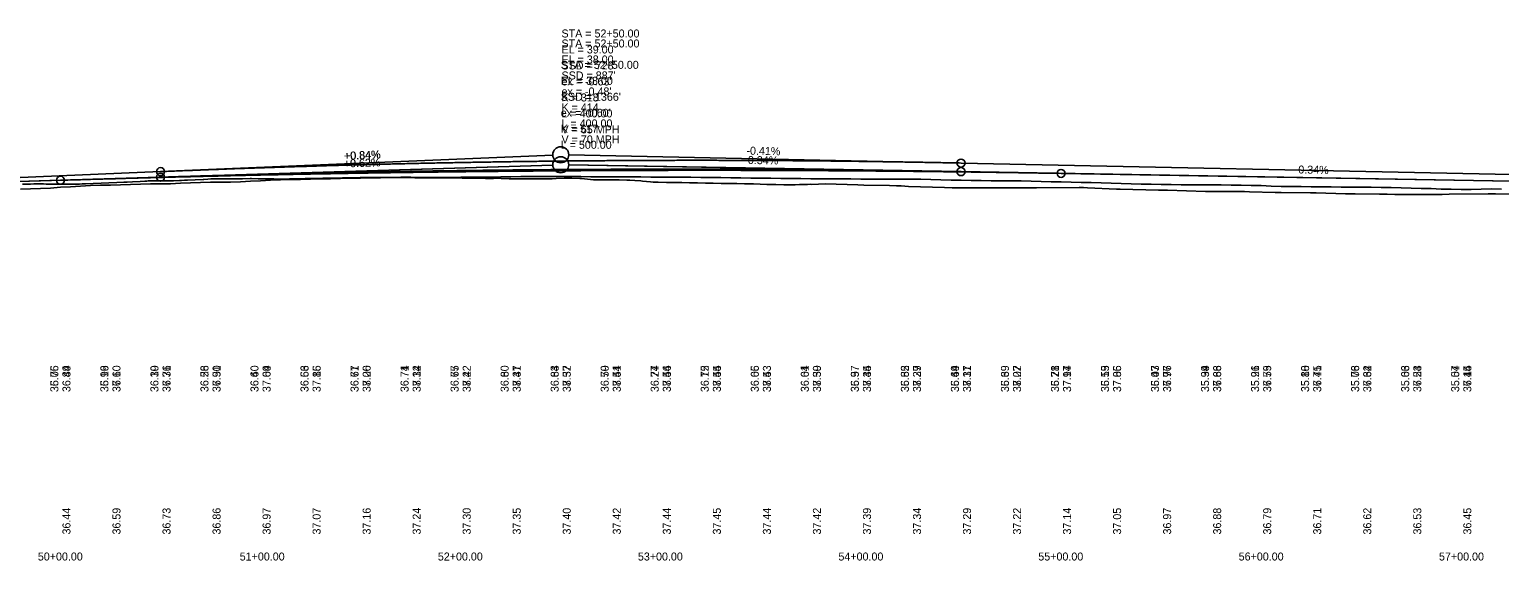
# Model space of a CAD drawing. Extents: x 3880794 to 3915434, y 287517 to 300173.
# Drawn here: x 3885523 to 3886257, y 296520 to 296785 of the extents above; entities that cross this region are included whole.
import ezdxf

# ---------------------------------------------------------------- set-up
doc = ezdxf.new("R2010")
doc.units = 0
for name, color, linetype in [('Level 1', 7, 'Continuous'), ('Level 2', 7, 'Continuous'), ('Level 30', 7, 'Continuous'), ('Level 31', 7, 'Continuous'), ('Level 32', 7, 'Continuous')]:
    doc.layers.add(name, color=color, linetype=linetype)

msp = doc.modelspace()

# ---------------------------------------------------------------- linework, layer by layer
at = {"layer": 'Level 1'}
for p, q in [((3885538.3, 296709.98), (3885784.3, 296717.63)), ((3885588.3, 296711.53), (3885784.3, 296717.63)), ((3885988.3, 296714.31), (3885792.3, 296717.69)), ((3886038.3, 296713.45), (3885792.3, 296717.69)), ((3885438.3, 296706.87), (3885588.3, 296711.53)), ((3885988.3, 296714.31), (3886263.3, 296709.57)), ((3886038.3, 296713.45), (3886313.3, 296708.71)), ((3885488.3, 296708.42), (3885538.3, 296709.98))]:
    msp.add_line(p, q, dxfattribs=at)
for points in [[(3885519.38, 296708), (3885523.31, 296708.12), (3885524.93, 296708.16), (3885527.23, 296708.16), (3885529.1, 296708.16), (3885529.84, 296708.2), (3885531.15, 296708.11), (3885531.76, 296708.07), (3885532.57, 296708.04), (3885533.46, 296708.05), (3885535.07, 296708.05), (3885538.99, 296708.05), (3885542.91, 296708.05), (3885546.83, 296708.06), (3885547.77, 296708.13), (3885549.22, 296708.14), (3885550.76, 296708.2), (3885554.68, 296708.36), (3885558.6, 296708.52), (3885562.52, 296708.68), (3885566.44, 296708.84), (3885570.02, 296708.99), (3885570.36, 296708.99), (3885571.57, 296708.99), (3885574.29, 296709.16), (3885578.21, 296709.42), (3885580.53, 296709.57), (3885581.42, 296709.61), (3885582.16, 296709.71), (3885586.05, 296709.7), (3885589.97, 296709.68), (3885594.36, 296709.7), (3885594.77, 296709.74), (3885597.81, 296709.86), (3885598.17, 296709.88), (3885598.82, 296709.92), (3885600.24, 296709.98), (3885601.73, 296710.04), (3885605.66, 296710.21), (3885609.58, 296710.38), (3885609.97, 296710.4), (3885611.96, 296710.53), (3885613.5, 296710.66), (3885614.02, 296710.71), (3885617.42, 296710.71), (3885621.34, 296710.71), (3885625.26, 296710.7), (3885628.84, 296710.7), (3885629.19, 296710.71), (3885633.11, 296710.83), (3885633.75, 296710.85), (3885637.03, 296710.8), (3885640.95, 296710.73), (3885644.87, 296710.66), (3885648.15, 296710.61), (3885648.79, 296710.62), (3885652.71, 296710.72), (3885653.74, 296710.74), (3885656.64, 296710.79), (3885660.56, 296710.85), (3885664.48, 296710.9), (3885668.4, 296710.96), (3885669.43, 296710.97), (3885672.32, 296711.03), (3885675.8, 296711.09), (3885676.24, 296711.1), (3885679.24, 296711.21), (3885680.17, 296711.22), (3885684.09, 296711.26), (3885688.01, 296711.31), (3885691.93, 296711.35), (3885695.04, 296711.38), (3885695.85, 296711.39), (3885698.37, 296711.42), (3885699.77, 296711.41), (3885701.88, 296711.39), (3885703.69, 296711.4), (3885706.56, 296711.43), (3885707.62, 296711.41), (3885709.66, 296711.37)], [(3885709.66, 296711.37), (3885711.54, 296711.33), (3885715.46, 296711.26), (3885719.38, 296711.18), (3885719.96, 296711.17), (3885723.3, 296711.16), (3885726.69, 296711.19), (3885727.22, 296711.19), (3885731.3, 296711.17), (3885735.07, 296711.15), (3885738.99, 296711.12), (3885741.52, 296711.11), (3885742.91, 296711.08), (3885745.88, 296711.04), (3885746.83, 296711.02), (3885750.75, 296710.92), (3885751.23, 296710.91), (3885754.67, 296710.96), (3885757.18, 296710.99), (3885758.6, 296710.94), (3885762.52, 296710.79), (3885763.14, 296710.77), (3885766.44, 296710.72), (3885770.36, 296710.66), (3885771.02, 296710.66), (3885774.28, 296710.66), (3885778.2, 296710.69), (3885782.15, 296710.72), (3885784.05, 296710.8), (3885786.04, 296710.88), (3885789.97, 296711.04), (3885791.21, 296711.06), (3885793.89, 296710.99), (3885797.81, 296710.88), (3885798.6, 296710.86), (3885801.73, 296710.57), (3885804.73, 296710.29), (3885805.65, 296710.27), (3885809.57, 296710.21), (3885809.94, 296710.2), (3885813.5, 296710.25), (3885816.93, 296710.29), (3885817.42, 296710.27), (3885821.34, 296710.12), (3885822.8, 296710.06), (3885825.26, 296709.88), (3885828.25, 296709.67), (3885829.18, 296709.58), (3885833.1, 296709.23), (3885834.46, 296709.11), (3885837.02, 296709.02), (3885841.08, 296708.88), (3885844.87, 296708.87), (3885846.58, 296708.86), (3885848.79, 296708.81), (3885852.71, 296708.73), (3885854.23, 296708.7), (3885856.63, 296708.64), (3885860.55, 296708.56), (3885863.96, 296708.49), (3885864.48, 296708.48), (3885868.4, 296708.42), (3885872.32, 296708.36), (3885874.26, 296708.33), (3885876.24, 296708.3), (3885880.16, 296708.24), (3885881.91, 296708.21), (3885884.08, 296708.2), (3885884.68, 296708.19), (3885888, 296708.01), (3885891.35, 296707.83), (3885891.93, 296707.82), (3885895.85, 296707.8), (3885899.77, 296707.77), (3885903.69, 296707.75), (3885905.42, 296707.74), (3885907.61, 296707.81), (3885911.53, 296707.92), (3885912.92, 296707.97), (3885913.52, 296707.95), (3885920.52, 296708.17), (3885936.78, 296707.71), (3885939.71, 296707.51), (3885952.53, 296707.44), (3885956.1, 296707.27), (3885958.45, 296707.2), (3885962.12, 296706.9), (3885980.06, 296706.41), (3885983.86, 296706.28), (3885987.62, 296706.2), (3886005.27, 296706.17), (3886009.18, 296706.21), (3886022.96, 296706.24), (3886023.79, 296706.25), (3886026.1, 296706.24), (3886047.33, 296706.4), (3886049.44, 296706.35), (3886051.47, 296706.29), (3886066.07, 296705.58), (3886067.87, 296705.52), (3886086.99, 296705.13)], [(3886086.99, 296705.13), (3886089.42, 296705.1), (3886091.41, 296705.01), (3886110.45, 296704.37), (3886112.5, 296704.44), (3886127.73, 296704.43), (3886130.02, 296704.34), (3886132.53, 296704.22), (3886145.33, 296703.91), (3886148.22, 296703.91), (3886162.98, 296703.67), (3886165.69, 296703.66), (3886180.5, 296703.28), (3886183.25, 296703.24), (3886185.29, 296703.19), (3886197.48, 296703.02), (3886201.19, 296703.01), (3886205.05, 296702.92), (3886225.06, 296702.91), (3886228.7, 296702.89), (3886232.2, 296703.06), (3886251.78, 296703.14), (3886255.33, 296703.2), (3886270.26, 296703.12)]]:
    msp.add_lwpolyline(points, dxfattribs=at)
msp.add_circle((3885788.3, 296717.76), 4, dxfattribs=at)
msp.add_circle((3885788.3, 296717.76), 4, dxfattribs=at)
for points in [[(3885538.3, 296709.98), (3885548.3, 296710.29), (3885558.3, 296710.58), (3885568.3, 296710.87), (3885578.3, 296711.15), (3885588.3, 296711.41), (3885598.3, 296711.67), (3885608.3, 296711.92), (3885618.3, 296712.16), (3885628.3, 296712.39), (3885638.3, 296712.61), (3885648.3, 296712.82), (3885658.3, 296713.02), (3885668.3, 296713.21), (3885678.3, 296713.39), (3885688.3, 296713.56), (3885698.3, 296713.72), (3885708.3, 296713.87), (3885718.3, 296714.01), (3885728.3, 296714.14), (3885738.3, 296714.27), (3885748.3, 296714.38), (3885758.3, 296714.48), (3885768.3, 296714.58), (3885778.3, 296714.66), (3885788.3, 296714.73), (3885798.3, 296714.8), (3885808.3, 296714.85), (3885818.3, 296714.9), (3885828.3, 296714.93), (3885838.3, 296714.96), (3885848.3, 296714.98), (3885858.3, 296714.98), (3885868.3, 296714.98), (3885878.3, 296714.97), (3885888.3, 296714.94), (3885898.3, 296714.91), (3885908.3, 296714.87), (3885918.3, 296714.82), (3885928.3, 296714.76), (3885938.3, 296714.69), (3885948.3, 296714.61), (3885958.3, 296714.52), (3885968.3, 296714.42), (3885978.3, 296714.31), (3885988.3, 296714.19), (3885998.3, 296714.06), (3886008.3, 296713.92), (3886018.3, 296713.77), (3886028.3, 296713.61), (3886038.3, 296713.45)], [(3885588.3, 296711.53), (3885596.3, 296711.78), (3885604.3, 296712.02), (3885612.3, 296712.25), (3885620.3, 296712.47), (3885628.3, 296712.68), (3885636.3, 296712.89), (3885644.3, 296713.09), (3885652.3, 296713.28), (3885660.3, 296713.46), (3885668.3, 296713.64), (3885676.3, 296713.8), (3885684.3, 296713.96), (3885692.3, 296714.12), (3885700.3, 296714.26), (3885708.3, 296714.4), (3885716.3, 296714.53), (3885724.3, 296714.65), (3885732.3, 296714.76), (3885740.3, 296714.87), (3885748.3, 296714.97), (3885756.3, 296715.06), (3885764.3, 296715.14), (3885772.3, 296715.21), (3885780.3, 296715.28), (3885788.3, 296715.34), (3885796.3, 296715.39), (3885804.3, 296715.43), (3885812.3, 296715.47), (3885820.3, 296715.5), (3885828.3, 296715.52), (3885836.3, 296715.53), (3885844.3, 296715.54), (3885852.3, 296715.54), (3885860.3, 296715.53), (3885868.3, 296715.51), (3885876.3, 296715.48), (3885884.3, 296715.45), (3885892.3, 296715.41), (3885900.3, 296715.36), (3885908.3, 296715.3), (3885916.3, 296715.24), (3885924.3, 296715.16), (3885932.3, 296715.08), (3885940.3, 296715), (3885948.3, 296714.9), (3885956.3, 296714.8), (3885964.3, 296714.69), (3885972.3, 296714.57), (3885980.3, 296714.44), (3885988.3, 296714.31)]]:
    msp.add_spline(points, degree=3, dxfattribs=at)
at = {"layer": 'Level 2'}
for p, q in [((3885588.3, 296714.31), (3885784.3, 296722.59)), ((3885988.3, 296718.62), (3885792.3, 296722.67)), ((3885988.3, 296718.62), (3886263.3, 296712.93)), ((3885438.3, 296707.98), (3885588.3, 296714.31))]:
    msp.add_line(p, q, dxfattribs=at)
for points in [[(3885538.3, 296706.5), (3885543.3, 296706.79), (3885548.3, 296707.05), (3885553.3, 296707.3), (3885558.3, 296707.53), (3885563.3, 296707.58), (3885568.3, 296707.73), (3885573.3, 296707.88), (3885578.3, 296708.06), (3885583.3, 296708.24), (3885588.3, 296708.24), (3885593.3, 296708.24), (3885598.3, 296708.49), (3885603.3, 296708.7), (3885608.3, 296708.92), (3885613.3, 296709.04), (3885618.3, 296709.13), (3885623.3, 296709.13), (3885628.3, 296709.28), (3885633.3, 296709.52), (3885638.3, 296709.76), (3885643.3, 296710), (3885648.3, 296710.24), (3885653.3, 296710.31), (3885658.3, 296710.43), (3885663.3, 296710.54), (3885668.3, 296710.65), (3885673.3, 296710.76), (3885678.3, 296710.92), (3885683.3, 296711.01), (3885688.3, 296711.09), (3885693.3, 296711.18), (3885698.3, 296711.26), (3885703.3, 296711.37), (3885708.3, 296711.5), (3885713.3, 296711.48), (3885718.3, 296711.46), (3885723.3, 296711.43), (3885728.3, 296711.4), (3885733.3, 296711.46), (3885738.3, 296711.5), (3885743.3, 296711.54), (3885748.3, 296711.57), (3885753.3, 296711.6), (3885758.3, 296711.68), (3885763.3, 296711.76), (3885768.3, 296711.84), (3885773.3, 296711.92), (3885778.3, 296711.96), (3885783.3, 296711.96), (3885788.3, 296711.92), (3885793.3, 296711.89), (3885798.3, 296711.85), (3885803.3, 296711.79), (3885808.3, 296711.74), (3885813.3, 296711.73), (3885818.3, 296711.71), (3885823.3, 296711.69), (3885828.3, 296711.66), (3885833.3, 296711.62), (3885838.3, 296711.6), (3885843.3, 296711.59), (3885848.3, 296711.57), (3885853.3, 296711.48), (3885858.3, 296711.42), (3885863.3, 296711.36), (3885868.3, 296711.31), (3885873.3, 296711.23), (3885878.3, 296711.17), (3885883.3, 296711.11), (3885888.3, 296711.05), (3885893.3, 296710.99), (3885898.3, 296710.94), (3885903.3, 296710.89), (3885908.3, 296710.85), (3885913.3, 296710.8), (3885918.3, 296710.75), (3885923.3, 296710.72), (3885928.3, 296710.7), (3885933.3, 296710.65), (3885938.3, 296710.6), (3885943.3, 296710.57), (3885948.3, 296710.6), (3885953.3, 296710.57), (3885958.3, 296710.54), (3885963.3, 296710.51), (3885968.3, 296710.48), (3885973.3, 296710.4), (3885978.3, 296710.22), (3885983.3, 296710.1), (3885988.3, 296709.98), (3885993.3, 296709.87), (3885998.3, 296709.84), (3886003.3, 296709.8), (3886008.3, 296709.76), (3886013.3, 296709.72), (3886018.3, 296709.69), (3886023.3, 296709.56), (3886028.3, 296709.43), (3886033.3, 296709.29), (3886038.3, 296709.17)], [(3885518.3, 296705.58), (3885523.3, 296705.72), (3885528.3, 296705.87), (3885533.3, 296706.03), (3885538.3, 296706.5)], [(3886038.3, 296709.17), (3886043.3, 296709.1), (3886048.3, 296708.96), (3886053.3, 296708.81), (3886058.3, 296708.65), (3886063.3, 296708.5), (3886068.3, 296708.34), (3886073.3, 296708.2), (3886078.3, 296708.1), (3886083.3, 296708), (3886088.3, 296707.91), (3886093.3, 296707.84), (3886098.3, 296707.79), (3886103.3, 296707.75), (3886108.3, 296707.72), (3886113.3, 296707.69), (3886118.3, 296707.66), (3886123.3, 296707.63), (3886128.3, 296707.54), (3886133.3, 296707.42), (3886138.3, 296707.3), (3886143.3, 296707.12), (3886148.3, 296706.92), (3886153.3, 296706.85), (3886158.3, 296706.81), (3886163.3, 296706.77), (3886168.3, 296706.73), (3886173.3, 296706.66), (3886178.3, 296706.59), (3886183.3, 296706.57), (3886188.3, 296706.55), (3886193.3, 296706.52), (3886198.3, 296706.41), (3886203.3, 296706.41), (3886208.3, 296706.25), (3886213.3, 296706.08), (3886218.3, 296705.91), (3886223.3, 296705.8), (3886228.3, 296705.61), (3886233.3, 296705.52), (3886238.3, 296705.45), (3886243.3, 296705.45), (3886248.3, 296705.56), (3886253.3, 296705.64), (3886258.3, 296705.63)]]:
    msp.add_lwpolyline(points, dxfattribs=at)
for centre, radius in [((3885788.3, 296722.76), 4), ((3885988.3, 296718.62), 2), ((3885588.3, 296714.31), 2)]:
    msp.add_circle(centre, radius, dxfattribs=at)
msp.add_spline([(3885588.3, 296714.31), (3885596.3, 296714.65), (3885604.3, 296714.97), (3885612.3, 296715.28), (3885620.3, 296715.58), (3885628.3, 296715.88), (3885636.3, 296716.16), (3885644.3, 296716.43), (3885652.3, 296716.69), (3885660.3, 296716.94), (3885668.3, 296717.19), (3885676.3, 296717.42), (3885684.3, 296717.64), (3885692.3, 296717.85), (3885700.3, 296718.05), (3885708.3, 296718.25), (3885716.3, 296718.43), (3885724.3, 296718.6), (3885732.3, 296718.76), (3885740.3, 296718.91), (3885748.3, 296719.05), (3885756.3, 296719.19), (3885764.3, 296719.31), (3885772.3, 296719.42), (3885780.3, 296719.52), (3885788.3, 296719.61), (3885796.3, 296719.69), (3885804.3, 296719.76), (3885812.3, 296719.82), (3885820.3, 296719.88), (3885828.3, 296719.92), (3885836.3, 296719.95), (3885844.3, 296719.97), (3885852.3, 296719.98), (3885860.3, 296719.98), (3885868.3, 296719.97), (3885876.3, 296719.95), (3885884.3, 296719.92), (3885892.3, 296719.88), (3885900.3, 296719.83), (3885908.3, 296719.77), (3885916.3, 296719.7), (3885924.3, 296719.62), (3885932.3, 296719.53), (3885940.3, 296719.43), (3885948.3, 296719.32), (3885956.3, 296719.2), (3885964.3, 296719.07), (3885972.3, 296718.93), (3885980.3, 296718.78), (3885988.3, 296718.62)], degree=3, dxfattribs=at)
at = {"layer": 'Level 31'}
for centre in [(3885538.3, 296709.98), (3885588.3, 296711.53), (3885988.3, 296714.31), (3886038.3, 296713.45)]:
    msp.add_circle(centre, 2, dxfattribs=at)

# ---------------------------------------------------------------- texts
at = {"layer": 'Level 2'}
for s, p in [('STA = 52+50.00', (3885788.67, 296781.44)), ('EL = 39.00', (3885788.67, 296773.44)), ("SSD = 728'", (3885788.67, 296765.44)), ("ex = -0.63'", (3885788.67, 296757.44)), ('K = 318', (3885788.67, 296749.44)), ('L = 400.00', (3885788.67, 296741.44)), ('V = 65 MPH', (3885788.67, 296733.44)), ('50+00.00', (3885526.99, 296519.76)), ('51+00.00', (3885627.87, 296519.76)), ('52+00.00', (3885726.87, 296519.76)), ('53+00.00', (3885826.83, 296519.76)), ('54+00.00', (3885927.05, 296519.76)), ('55+00.00', (3886026.93, 296519.76)), ('56+00.00', (3886127.05, 296519.76)), ('57+00.00', (3886227.15, 296519.76))]:
    msp.add_text(s, height=4, dxfattribs=at).set_placement(p)
for s, rotation, p in [('+0.84%', 2.41772, (3885679.97, 296720.19)), ('+0.84%', 2.41772, (3885680.15, 296720.19)), ('-0.41%', 358.81474, (3885881.04, 296722.84)), ('36.89', 90, (3885543.3, 296604.02)), ('37.10', 90, (3885568.3, 296604.02)), ('37.31', 90, (3885593.3, 296604.02)), ('37.51', 90, (3885618.3, 296604.02)), ('37.69', 90, (3885643.3, 296604.02)), ('37.86', 90, (3885668.3, 296604.02)), ('38.00', 90, (3885693.3, 296604.02)), ('38.12', 90, (3885718.3, 296604.02)), ('38.22', 90, (3885743.3, 296604.02)), ('38.31', 90, (3885768.3, 296604.02)), ('38.37', 90, (3885793.3, 296604.02)), ('38.41', 90, (3885818.3, 296604.02)), ('38.44', 90, (3885843.3, 296604.02)), ('38.44', 90, (3885868.3, 296604.02)), ('38.43', 90, (3885893.3, 296604.02)), ('38.39', 90, (3885918.3, 296604.02)), ('38.34', 90, (3885943.3, 296604.02)), ('38.27', 90, (3885968.3, 296604.02)), ('38.17', 90, (3885993.3, 296604.02)), ('38.07', 90, (3886018.3, 296604.02)), ('37.97', 90, (3886043.3, 296604.02)), ('37.86', 90, (3886068.3, 296604.02)), ('37.76', 90, (3886093.3, 296604.02)), ('37.66', 90, (3886118.3, 296604.02)), ('37.55', 90, (3886143.3, 296604.02)), ('37.45', 90, (3886168.3, 296604.02)), ('37.34', 90, (3886193.3, 296604.02)), ('37.24', 90, (3886218.3, 296604.02)), ('37.14', 90, (3886243.3, 296604.02))]:
    msp.add_text(s, height=4, rotation=rotation, dxfattribs=at).set_placement(p)
at = {"layer": 'Level 30'}
for s, p in [('36.06', (3885537.25, 296604.02)), ('36.19', (3885562.25, 296604.02)), ('36.39', (3885587.25, 296604.02)), ('36.58', (3885612.25, 296604.02)), ('36.60', (3885637.25, 296604.02)), ('36.63', (3885662.25, 296604.02)), ('36.71', (3885687.25, 296604.02)), ('36.71', (3885712.25, 296604.02)), ('36.67', (3885737.25, 296604.02)), ('36.60', (3885762.25, 296604.02)), ('36.64', (3885787.25, 296604.02)), ('36.50', (3885812.25, 296604.02)), ('36.24', (3885837.25, 296604.02)), ('36.15', (3885862.25, 296604.02)), ('36.05', (3885887.25, 296604.02)), ('36.04', (3885912.25, 296604.02)), ('35.97', (3885937.25, 296604.02)), ('35.82', (3885962.25, 296604.02)), ('35.69', (3885987.25, 296604.02)), ('35.69', (3886012.25, 296604.02)), ('35.71', (3886037.25, 296604.02)), ('35.59', (3886062.25, 296604.02)), ('35.47', (3886087.25, 296604.02)), ('35.34', (3886112.25, 296604.02)), ('35.26', (3886137.25, 296604.02)), ('35.18', (3886162.25, 296604.02)), ('35.08', (3886187.25, 296604.02)), ('35.03', (3886212.25, 296604.02)), ('35.07', (3886237.25, 296604.02))]:
    msp.add_text(s, height=4, rotation=90, dxfattribs=at).set_placement(p)
for s, p in [('50+00.00', (3885526.99, 296519.76)), ('50+00.00', (3885526.99, 296519.76)), ('50+00.00', (3885526.99, 296519.76)), ('51+00.00', (3885627.87, 296519.76)), ('51+00.00', (3885627.87, 296519.76)), ('51+00.00', (3885627.87, 296519.76)), ('52+00.00', (3885726.87, 296519.76)), ('52+00.00', (3885726.87, 296519.76)), ('52+00.00', (3885726.87, 296519.76)), ('53+00.00', (3885826.83, 296519.76)), ('53+00.00', (3885826.83, 296519.76)), ('53+00.00', (3885826.83, 296519.76)), ('54+00.00', (3885927.05, 296519.76)), ('54+00.00', (3885927.05, 296519.76)), ('54+00.00', (3885927.05, 296519.76)), ('55+00.00', (3886026.93, 296519.76)), ('55+00.00', (3886026.93, 296519.76)), ('55+00.00', (3886026.93, 296519.76)), ('56+00.00', (3886127.05, 296519.76)), ('56+00.00', (3886127.05, 296519.76)), ('56+00.00', (3886127.05, 296519.76)), ('57+00.00', (3886227.15, 296519.76)), ('57+00.00', (3886227.15, 296519.76)), ('57+00.00', (3886227.15, 296519.76))]:
    msp.add_text(s, height=4, dxfattribs=at).set_placement(p)
at = {"layer": 'Level 31'}
for s, p in [('STA = 52+50.00', (3885788.67, 296776.44)), ('STA = 52+50.00', (3885788.3, 296765.76)), ('EL = 38.00', (3885788.67, 296768.44)), ('EL = 38.00', (3885788.3, 296757.76)), ("SSD = 887'", (3885788.67, 296760.44)), ("ex = -0.48'", (3885788.67, 296752.44)), ("SSD = 1366'", (3885788.3, 296749.76)), ('K = 414', (3885788.67, 296744.44)), ("ex = -0.60'", (3885788.3, 296741.76)), ('L = 400.00', (3885788.67, 296736.44)), ('V = 70 MPH', (3885788.67, 296728.44)), ('K = 517', (3885788.3, 296733.76)), ('L = 500.00', (3885788.3, 296725.76))]:
    msp.add_text(s, height=4, dxfattribs=at).set_placement(p)
for s, rotation, p in [('+0.62%', 1.78196, (3885679.91, 296716.39)), ('+0.62%', 1.78196, (3885680, 296716.39)), ('+0.62%', 1.78196, (3885680, 296716.39)), ('-0.34%', 359.01224, (3885880, 296718.18)), ('-0.34%', 359.01224, (3885880, 296718.18)), ('-0.34%', 359.01224, (3886155.03, 296713.43)), ('36.44', 90, (3885543.3, 296604.02)), ('36.60', 90, (3885568.3, 296604.02)), ('36.76', 90, (3885593.3, 296604.02)), ('36.90', 90, (3885618.3, 296604.02)), ('37.04', 90, (3885643.3, 296604.02)), ('37.15', 90, (3885668.3, 296604.02)), ('37.26', 90, (3885693.3, 296604.02)), ('37.34', 90, (3885718.3, 296604.02)), ('37.42', 90, (3885743.3, 296604.02)), ('37.47', 90, (3885768.3, 296604.02)), ('37.52', 90, (3885793.3, 296604.02)), ('37.54', 90, (3885818.3, 296604.02)), ('37.56', 90, (3885843.3, 296604.02)), ('37.55', 90, (3885868.3, 296604.02)), ('37.53', 90, (3885893.3, 296604.02)), ('37.50', 90, (3885918.3, 296604.02)), ('37.45', 90, (3885943.3, 296604.02)), ('37.39', 90, (3885968.3, 296604.02)), ('37.31', 90, (3885993.3, 296604.02)), ('37.22', 90, (3886018.3, 296604.02)), ('37.14', 90, (3886043.3, 296604.02)), ('37.05', 90, (3886068.3, 296604.02)), ('36.97', 90, (3886093.3, 296604.02)), ('36.88', 90, (3886118.3, 296604.02)), ('36.79', 90, (3886143.3, 296604.02)), ('36.71', 90, (3886168.3, 296604.02)), ('36.62', 90, (3886193.3, 296604.02)), ('36.53', 90, (3886218.3, 296604.02)), ('36.45', 90, (3886243.3, 296604.02)), ('36.44', 90, (3885543.3, 296532.76)), ('36.59', 90, (3885568.3, 296532.76)), ('36.73', 90, (3885593.3, 296532.76)), ('36.86', 90, (3885618.3, 296532.76)), ('36.97', 90, (3885643.3, 296532.76)), ('37.07', 90, (3885668.3, 296532.76)), ('37.16', 90, (3885693.3, 296532.76)), ('37.24', 90, (3885718.3, 296532.76)), ('37.30', 90, (3885743.3, 296532.76)), ('37.35', 90, (3885768.3, 296532.76)), ('37.40', 90, (3885793.3, 296532.76)), ('37.42', 90, (3885818.3, 296532.76)), ('37.44', 90, (3885843.3, 296532.76)), ('37.45', 90, (3885868.3, 296532.76)), ('37.44', 90, (3885893.3, 296532.76)), ('37.42', 90, (3885918.3, 296532.76)), ('37.39', 90, (3885943.3, 296532.76)), ('37.34', 90, (3885968.3, 296532.76)), ('37.29', 90, (3885993.3, 296532.76)), ('37.22', 90, (3886018.3, 296532.76)), ('37.14', 90, (3886043.3, 296532.76)), ('37.05', 90, (3886068.3, 296532.76)), ('36.97', 90, (3886093.3, 296532.76)), ('36.88', 90, (3886118.3, 296532.76)), ('36.79', 90, (3886143.3, 296532.76)), ('36.71', 90, (3886168.3, 296532.76)), ('36.62', 90, (3886193.3, 296532.76)), ('36.53', 90, (3886218.3, 296532.76)), ('36.45', 90, (3886243.3, 296532.76))]:
    msp.add_text(s, height=4, rotation=rotation, dxfattribs=at).set_placement(p)
at = {"layer": 'Level 32'}
for s, p in [('35.75', (3885537.25, 296604.02)), ('35.96', (3885562.25, 296604.02)), ('36.10', (3885587.25, 296604.02)), ('36.26', (3885612.25, 296604.02)), ('36.40', (3885637.25, 296604.02)), ('36.56', (3885662.25, 296604.02)), ('36.67', (3885687.25, 296604.02)), ('36.74', (3885712.25, 296604.02)), ('36.75', (3885737.25, 296604.02)), ('36.80', (3885762.25, 296604.02)), ('36.83', (3885787.25, 296604.02)), ('36.79', (3885812.25, 296604.02)), ('36.77', (3885837.25, 296604.02)), ('36.72', (3885862.25, 296604.02)), ('36.66', (3885887.25, 296604.02)), ('36.61', (3885912.25, 296604.02)), ('36.57', (3885937.25, 296604.02)), ('36.55', (3885962.25, 296604.02)), ('36.44', (3885987.25, 296604.02)), ('36.39', (3886012.25, 296604.02)), ('36.28', (3886037.25, 296604.02)), ('36.15', (3886062.25, 296604.02)), ('36.03', (3886087.25, 296604.02)), ('35.99', (3886112.25, 296604.02)), ('35.91', (3886137.25, 296604.02)), ('35.80', (3886162.25, 296604.02)), ('35.76', (3886187.25, 296604.02)), ('35.66', (3886212.25, 296604.02)), ('35.54', (3886237.25, 296604.02))]:
    msp.add_text(s, height=4, rotation=90, dxfattribs=at).set_placement(p)

doc.saveas('drawing.dxf')
